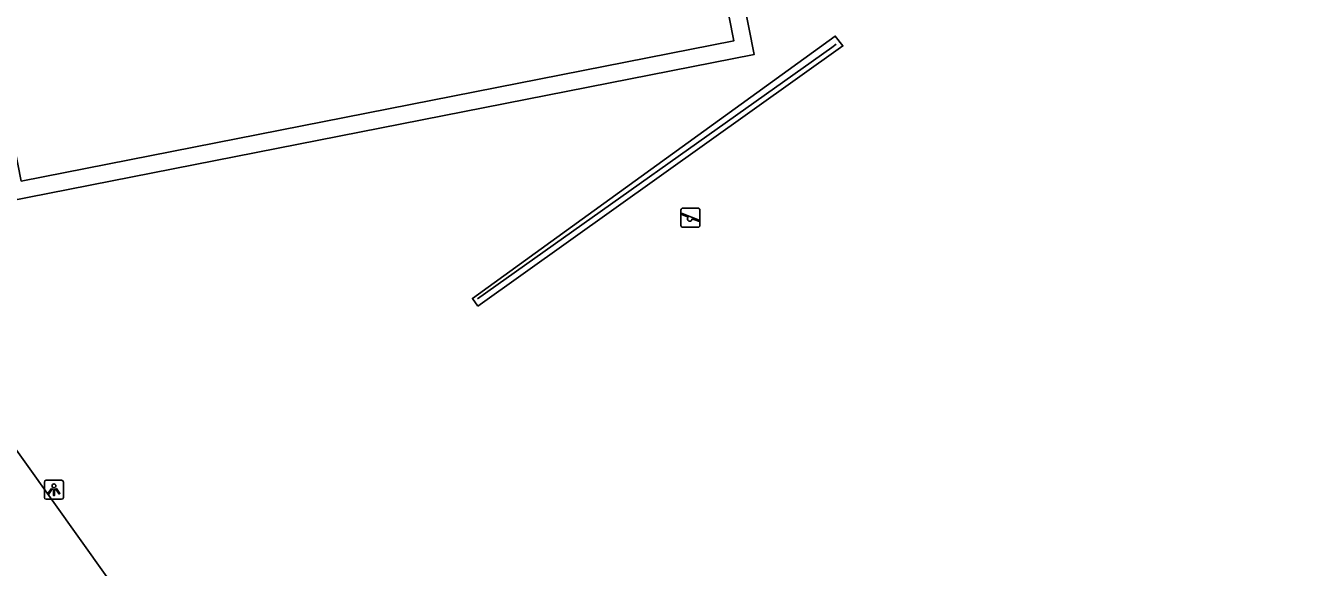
# Model space of a CAD drawing. Extents: x 160203 to 161526, y 379529 to 381797.
# Drawn here: x 160936.4 to 161003.7, y 380222.8 to 380251.1 of the extents above; entities that cross this region are included whole.
import ezdxf

# ---------------------------------------------------------------- set-up
doc = ezdxf.new("R2010")
doc.units = 0
for name, color, linetype in [('IMGEO_Groenvoorziening', 7, 'Continuous'), ('IMGEO_Hek', 7, 'Continuous'), ('IMGEO_Lichtpunt', 7, 'Continuous'), ('IMGEO_Speelvoorziening', 7, 'Continuous'), ('IMGEO_Voetpad_open', 7, 'Continuous')]:
    doc.layers.add(name, color=color, linetype=linetype)

msp = doc.modelspace()

# ---------------------------------------------------------------- linework, layer by layer
at = {"layer": 'IMGEO_Groenvoorziening'}
for points in [[(160960.042, 380236.469), (160959.758, 380236.876), (160978.732, 380250.597), (160979.13, 380250.081), (160960.042, 380236.469)], [(160927.66, 380240.48), (160993.961, 380147.551), (161000, 380115.939), (161002.454, 380102.93), (161010.163, 380062.07)]]:
    msp.add_lwpolyline(points, dxfattribs=at)
at = {"layer": 'IMGEO_Hek'}
for points in [[(160978.781, 380250.167), (160978.546, 380250), (160960.027, 380236.86)], [(161000, 380115.939), (160993.961, 380147.551), (160927.66, 380240.48)]]:
    msp.add_lwpolyline(points, dxfattribs=at)
at = {"layer": 'IMGEO_Lichtpunt'}
for p, q in [((160938.274, 380227.371), (160937.466, 380227.371)), ((160938.274, 380227.371), (160937.466, 380227.371)), ((160937.372, 380227.276), (160937.372, 380226.469)), ((160937.372, 380227.276), (160937.372, 380226.469)), ((160938.368, 380226.469), (160938.368, 380227.276)), ((160938.368, 380226.469), (160938.368, 380227.276)), ((160937.466, 380226.375), (160938.274, 380226.375)), ((160937.466, 380226.375), (160938.274, 380226.375))]:
    msp.add_line(p, q, dxfattribs=at)
for points in [[(160937.746, 380226.94), (160937.785, 380226.912), (160937.597, 380226.65), (160937.559, 380226.677), (160937.746, 380226.94)], [(160937.848, 380226.892), (160937.895, 380226.892), (160937.895, 380226.57), (160937.848, 380226.57), (160937.848, 380226.892)], [(160937.958, 380226.912), (160937.996, 380226.939), (160938.183, 380226.677), (160938.144, 380226.649), (160937.958, 380226.912)]]:
    msp.add_lwpolyline(points, dxfattribs=at)
msp.add_circle((160937.871, 380227.074), 0.0994, dxfattribs=at)
for centre, start, end in [((160937.466, 380227.276), 90, 180), ((160937.466, 380227.276), 90, 180), ((160938.274, 380227.276), 0, 90), ((160938.274, 380227.276), 0, 90), ((160937.466, 380226.469), 180, 270), ((160937.466, 380226.469), 180, 270), ((160938.274, 380226.469), 270, 0), ((160938.274, 380226.469), 270, 360)]:
    msp.add_arc(centre, 0.0946, start, end, dxfattribs=at)
at = {"layer": 'IMGEO_Speelvoorziening'}
for p, q in [((160970.66, 380240.696), (160970.66, 380241.496)), ((160970.66, 380241.496), (160970.66, 380240.696)), ((160970.76, 380241.596), (160971.55, 380241.596)), ((160971.55, 380241.596), (160970.76, 380241.596)), ((160971.65, 380241.496), (160971.65, 380240.696)), ((160971.65, 380240.696), (160971.65, 380241.496)), ((160971.043, 380241.124), (160970.704, 380241.261)), ((160970.729, 380241.321), (160971.605, 380240.968)), ((160971.581, 380240.908), (160971.241, 380241.045)), ((160971.55, 380240.596), (160970.76, 380240.596)), ((160970.76, 380240.596), (160971.55, 380240.596))]:
    msp.add_line(p, q, dxfattribs=at)
for centre, radius, start, end in [((160970.76, 380241.496), 0.1, 90, 180), ((160970.76, 380241.496), 0.1, 90, 180), ((160971.55, 380241.496), 0.1, 0, 90), ((160971.55, 380241.496), 0.1, 360, 90), ((160970.717, 380241.291), 0.0327, 68.07798, 248.07798), ((160971.122, 380241.034), 0.12, 130.99278, 5.16318), ((160971.593, 380240.938), 0.0327, 248.07798, 68.07798), ((160970.76, 380240.696), 0.1, 180, 270), ((160970.76, 380240.696), 0.1, 180, 270), ((160971.55, 380240.696), 0.1, 270, 0), ((160971.55, 380240.696), 0.1, 270, 0)]:
    msp.add_arc(centre, radius, start, end, dxfattribs=at)
at = {"layer": 'IMGEO_Voetpad_open'}
for points in [[(160998.296, 380264.433), (160971.689, 380259.191), (160973.432, 380250.352), (160936.162, 380243.014), (160932.997, 380259.021), (160996.879, 380271.614)], [(160998.483, 380263.548), (160972.747, 380258.474), (160974.497, 380249.632), (160935.419, 380241.949)]]:
    msp.add_lwpolyline(points, dxfattribs=at)

doc.saveas('drawing.dxf')
